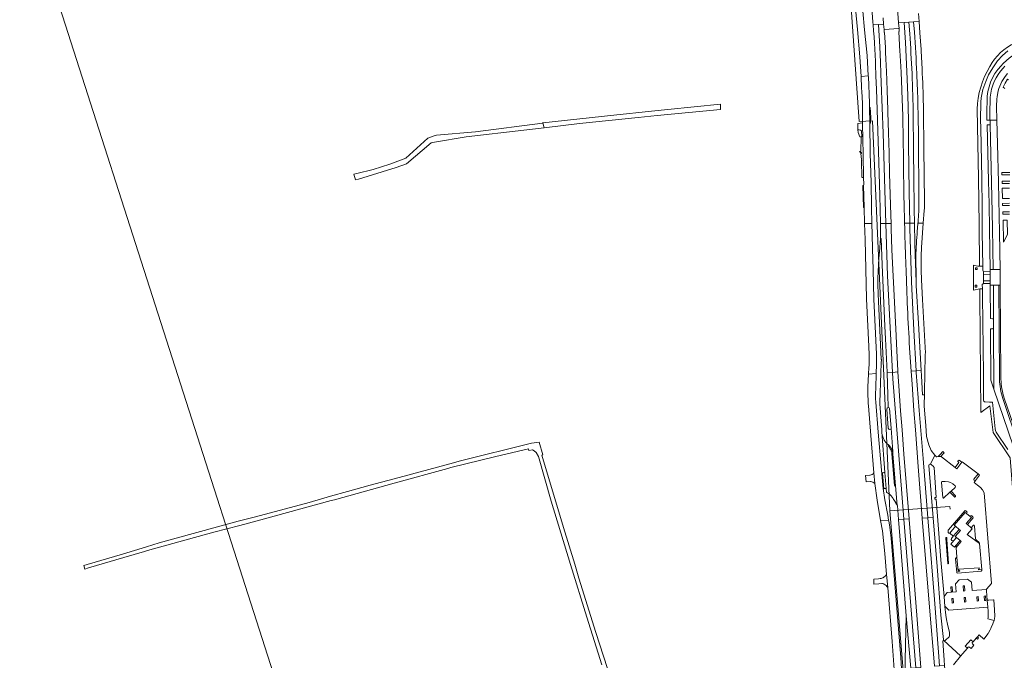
# Model space of a CAD drawing. Extents: x 148869 to 161638, y 453607 to 469810.
# Tile 659 of 1056: x 152886 to 153554, y 468275 to 468710. Entities that reach past the tile are written whole.
import ezdxf
from ezdxf.lldxf.tags import DXFTag

# ---------------------------------------------------------------- set-up
doc = ezdxf.new("R2010")
doc.units = 0
for name, color, linetype, lineweight in [('B-OI-RI-DRUKLEIDING-G-niet meenemen', 190, 'RI-PERS', 18), ('B-OI-RI-PERSLEIDING-G-niet meenemen', 190, 'RI-PERS', 18), ('B-OI-RI-VACUUMLEIDING-G-niet meenemen', 190, 'RI-VACUUM', 18), ('B-RO-VH-VERHARDING_ASFALT-GV', 251, 'CONTINUOUS', 18), ('B-RO-VH-VERHARDING_BEDRIJFSVLOERPLAAT-GV', 251, 'CONTINUOUS', 18), ('B-RO-VH-VERHARDING_GESLOTEN-GV', 251, 'CONTINUOUS', 18), ('B-RO-VH-VERHARDING_HALFVERHARDING-GV', 251, 'CONTINUOUS', 18), ('B-RO-VH-VERHARDING_HALFVERHARDING_GRIND-GV', 251, 'CONTINUOUS', 18), ('B-RO-VH-VERHARDING_OPEN-GV', 251, 'CONTINUOUS', 18), ('B-RO-VH-VERHARDING_STRAATBAKSTEEN-GV', 251, 'CONTINUOUS', 18)]:
    doc.layers.add(name, color=color, linetype=linetype, lineweight=lineweight)
tags = doc.linetypes.add('RI-PERS', pattern='A,7,-2,["P",Standard,S=1.8,R=0,X=-0.5,Y=-0.9],-2,7,-2,[102,NLCS.SHX,S=1,R=180,X=0,Y=0],-2', length=22).pattern_tags.tags
tags[6] = DXFTag(74, 10)
tags = doc.linetypes.add('RI-VACUUM', pattern='A,7,-2,["V",Standard,S=1.8,R=0,X=-0.5,Y=-0.9],-2,7,-2,[102,NLCS.SHX,S=1,R=180,X=0,Y=0],-2', length=22).pattern_tags.tags
tags[6] = DXFTag(74, 10)

msp = doc.modelspace()

# ---------------------------------------------------------------- linework, layer by layer
at = {"layer": 'B-OI-RI-DRUKLEIDING-G-niet meenemen'}
for p, q in [((153440.53, 468847.06), (153455.3, 468640.72)), ((153464.2, 468641.3), (153455.3, 468640.72)), ((153464.2, 468641.3), (153476.1, 468376.5)), ((153516.82, 468379.42), (153476.1, 468376.5)), ((153476.1, 468376.5), (153490.4, 468205.9)), ((153516.82, 468379.42), (153517, 468377.72))]:
    msp.add_line(p, q, dxfattribs=at)
at = {"layer": 'B-OI-RI-PERSLEIDING-G-niet meenemen'}
msp.add_line((152885.8, 468802.9), (153152.5, 467971.8), dxfattribs=at)
at = {"layer": 'B-OI-RI-VACUUMLEIDING-G-niet meenemen'}
for p, q in [((153440.53, 468847.06), (153455.3, 468640.72)), ((153464.2, 468641.3), (153455.3, 468640.72)), ((153464.2, 468641.3), (153476.1, 468376.5)), ((153516.82, 468379.42), (153476.1, 468376.5)), ((153476.1, 468376.5), (153490.4, 468205.9)), ((153516.82, 468379.42), (153517, 468377.72))]:
    msp.add_line(p, q, dxfattribs=at)
at = {"layer": 'B-RO-VH-VERHARDING_ASFALT-GV'}
for points in [[(153578.94, 468691.97, 0.1919), (153552.57, 468679.78)], [(153551.42, 468678.47, 0.195044), (153541.92, 468654.57)], [(153549.49, 468661.61, -0.103322), (153555.88, 468673.39)], [(153548.41, 468651.1, -0.046741), (153548.87, 468657.63)], [(153545.7, 468506.96, -0.417552), (153546.32, 468506.35)], [(153546.35, 468500.61, -0.361201), (153545.74, 468500.02)], [(153550.38, 468465.82, 0.07869), (153552.7, 468452.72)], [(153552.7, 468452.72, -0.07869), (153550.38, 468465.82)], [(153553.64, 468453.05, -0.07861), (153551.38, 468465.83)]]:
    msp.add_lwpolyline(points, format="xyb", dxfattribs=at)
at = {"layer": 'B-RO-VH-VERHARDING_ASFALT-GV', "flags": 128}
for points in [[(153541.92, 468654.57), (153541.73, 468648.55), (153541.81, 468641.55), (153543.91, 468641.58), (153543.83, 468648.53), (153544.02, 468654.58), (153544.12, 468657.33), (153544.45, 468660.06), (153545.02, 468662.75), (153545.81, 468665.38), (153546.83, 468667.94), (153548.06, 468670.4), (153549.49, 468672.74), (153551.12, 468674.96), (153552.94, 468677.02), (153554.1, 468678.33)], [(153554.1, 468678.33), (153552.94, 468677.02), (153551.12, 468674.96), (153549.49, 468672.74), (153548.06, 468670.4), (153546.83, 468667.94), (153545.81, 468665.38), (153545.02, 468662.75), (153544.45, 468660.06), (153544.12, 468657.33), (153544.02, 468654.58), (153543.83, 468648.53), (153543.91, 468641.58), (153544.12, 468641.58), (153548.63, 468641.62), (153548.41, 468651.1)], [(153552.57, 468679.78), (153551.42, 468678.47)], [(153548.87, 468657.63), (153549.49, 468661.61)], [(153546.22, 468529.67), (153544.14, 468529.65), (153544.13, 468528.22), (153544.25, 468506.97), (153545.7, 468506.96)], [(153550.38, 468465.82), (153550.11, 468500.68), (153549.9, 468527.07), (153549.89, 468529.7), (153546.22, 468529.67), (153546.23, 468526.53), (153546.32, 468506.35)], [(153546.32, 468506.35), (153546.23, 468526.53), (153546.22, 468529.67)], [(153551.38, 468465.83), (153551.11, 468500.69), (153550.9, 468527.08), (153550.89, 468529.71), (153549.89, 468529.7), (153549.9, 468527.07), (153550.11, 468500.68), (153550.38, 468465.82)], [(153546.32, 468506.35), (153546.32, 468506.34), (153546.35, 468500.65), (153546.35, 468500.63), (153546.35, 468500.61), (153546.59, 468459.24), (153559.65, 468420.66), (153563.14, 468421.86), (153552.7, 468452.72)], [(153545.74, 468500.02), (153544.27, 468500.01), (153544.49, 468465.34), (153546.59, 468459.24), (153546.35, 468500.61)], [(153552.7, 468452.72), (153563.14, 468421.86), (153564.09, 468422.19), (153553.64, 468453.05)]]:
    msp.add_lwpolyline(points, dxfattribs=at)
for points in [[(153541.95, 468638.4), (153542.97, 468600.25), (153543.36, 468584.87), (153543.69, 468567.73), (153544.1, 468540.22), (153546.18, 468540.23), (153545.73, 468568.27), (153545.3, 468589.4), (153544.1, 468638.45)], [(153546.18, 468540.23), (153550.83, 468540.23), (153550.47, 468565.45), (153549.72, 468599.36), (153549.01, 468625.62), (153548.63, 468641.62), (153544.12, 468641.58), (153544.15, 468638.45), (153544.1, 468638.45), (153545.3, 468589.4), (153545.73, 468568.27)], [(153550.83, 468540.23), (153546.18, 468540.23), (153544.1, 468540.22), (153544.1, 468538.87), (153544.11, 468537.18), (153544.13, 468532.68), (153544.14, 468530.93), (153544.14, 468529.65), (153546.22, 468529.67), (153549.89, 468529.7), (153550.89, 468529.71), (153550.89, 468530.96), (153550.82, 468538.94)]]:
    msp.add_lwpolyline(points, close=True, dxfattribs=at)
at = {"layer": 'B-RO-VH-VERHARDING_BEDRIJFSVLOERPLAAT-GV', "flags": 128}
for points in [[(153314.28, 468647.72), (153288.85, 468645.01), (153240.69, 468639.73), (153241.62, 468636.51), (153265.6, 468639.45), (153305.26, 468643.47), (153318.3, 468644.8), (153361.11, 468648.99), (153361.15, 468652.43), (153325.32, 468648.89)], [(153167.05, 468626.64), (153188.54, 468630.27), (153227.82, 468634.82), (153241.62, 468636.51), (153240.69, 468639.73), (153240.48, 468639.71), (153194.93, 468633.77), (153168.46, 468631.39), (153166.3, 468630.7), (153162.66, 468629.53), (153147.81, 468615.82), (153136.82, 468611.74), (153125.57, 468608.2), (153114.47, 468605.4), (153112.49, 468604.91), (153113.64, 468601.12), (153115.61, 468601.72), (153141.24, 468609.46), (153148.17, 468612.06), (153164.89, 468626.27)], [(153539.49, 468538.81), (153539.55, 468537.03), (153544.11, 468537.18), (153544.1, 468538.87)], [(153544.14, 468530.93), (153544.13, 468532.68), (153539.51, 468532.67), (153539.47, 468530.93), (153543.09, 468530.93)]]:
    msp.add_lwpolyline(points, close=True, dxfattribs=at)
msp.add_lwpolyline([(153286.9, 468261.81), (153276.64, 468293.92), (153265.17, 468330.85), (153262.24, 468340.36), (153254.73, 468365.35), (153239.9, 468414.28), (153240.72, 468414.54), (153238.06, 468423.11), (153232.99, 468422.58), (153232.01, 468422.33), (153184.9, 468410.46), (153177.63, 468408.5), (153143.22, 468399.2), (153123.61, 468393.93), (153108.13, 468389.76), (153096.66, 468386.47), (153082.21, 468382.32), (153045.7, 468372.54), (153034, 468369.58), (153031.39, 468368.92), (152980.34, 468354.8), (152971.79, 468352.21), (152955.48, 468347.27), (152931.59, 468340.1), (152929.34, 468339.43), (152930.05, 468337.08), (152932.46, 468337.8), (152956.36, 468344.96), (152970.47, 468349.05), (152972.56, 468349.63), (153017.41, 468362.05), (153035.02, 468366.72), (153046.8, 468369.84), (153097.11, 468383.48), (153099.3, 468384.07), (153124.42, 468391.04), (153139.81, 468395.31), (153176.31, 468405.39), (153178.28, 468405.88), (153208.87, 468413.39), (153230.92, 468418.62), (153231.14, 468417.56), (153233.55, 468418.02), (153234.84, 468417.36), (153236.01, 468416.08), (153237.69, 468413.35), (153246.38, 468383.08), (153259.48, 468340.2), (153270.38, 468304.53), (153280.68, 468271.98)], dxfattribs=at)
at = {"layer": 'B-RO-VH-VERHARDING_GESLOTEN-GV', "flags": 128}
for points in [[(153453.98, 468756.1), (153453.9, 468757.1), (153452.83, 468769.93), (153448.15, 468769.55), (153449.19, 468756.88), (153451.6, 468729.7), (153454, 468703.19), (153455.64, 468684.72), (153456.57, 468671.17), (153461.41, 468671.77), (153460.55, 468685.45), (153458.85, 468702.83), (153457.62, 468715.7), (153457.52, 468716.74), (153455.42, 468738.98)], [(153457.52, 468639.82), (153457.45, 468639.16), (153457.84, 468618.45), (153458.26, 468602.83), (153458.39, 468597.92), (153458.23, 468597.32), (153458.63, 468582.37), (153458.94, 468571.44), (153463.88, 468571.48), (153463.56, 468582.37), (153463.27, 468599.33), (153462.73, 468618.97), (153462.34, 468639.65), (153462.17, 468650.28), (153462.12, 468653.16), (153461.43, 468671.34), (153461.41, 468671.77), (153456.57, 468671.17), (153456.6, 468668.43), (153456.72, 468666.25), (153456.81, 468663.33), (153456.93, 468661.21), (153457.37, 468653.09)], [(153481.51, 468470.78), (153481.45, 468471.62), (153480.68, 468485.43), (153479.97, 468500.02), (153479.35, 468513.34), (153478.67, 468527.27), (153478.09, 468540.14), (153477.45, 468553.98), (153476.92, 468567.91), (153476.81, 468571.59), (153473.21, 468571.56), (153474.49, 468536.1), (153476.31, 468500.97), (153477.89, 468470.52)], [(153489.04, 468371.08), (153485.45, 468415.01), (153484.3, 468431.57), (153483.25, 468444.53), (153482.32, 468457.95), (153481.51, 468470.78), (153477.89, 468470.52), (153478.12, 468466.06), (153481.83, 468417.26), (153485.47, 468370.88)], [(153490.46, 468471.4), (153491.05, 468462.47), (153492.36, 468444.72), (153493.39, 468431.45), (153495.17, 468406.74), (153498.01, 468371.6), (153501.73, 468371.82), (153498.55, 468412.02), (153495.89, 468444.62), (153493.96, 468470.5), (153493.89, 468471.63)], [(153473.84, 468333.43), (153474.56, 468324.55), (153477.54, 468287.87), (153479.05, 468268.95), (153484, 468269.34), (153483.4, 468277.06), (153481.18, 468304.78), (153478.46, 468338.23), (153476.88, 468357.99), (153476.43, 468361.74), (153475.92, 468365.49), (153475.26, 468369.75), (153475.17, 468370.28), (153469.78, 468369.97), (153471.01, 468363.03), (153472.69, 468347.53)], [(153481.86, 468370.67), (153483.67, 468348.43), (153487.12, 468305.25), (153490.23, 468269.84), (153493.58, 468270.11), (153485.47, 468370.88)], [(153497.13, 468270.39), (153494.38, 468305.7), (153491.82, 468337.13), (153489.07, 468370.79), (153489.04, 468371.08), (153485.47, 468370.88), (153493.58, 468270.11)], [(153498.01, 468371.6), (153498.02, 468371.46), (153503.35, 468305.73), (153505.75, 468276.91), (153506.21, 468271.11), (153509.73, 468271.39), (153508.96, 468280.76), (153506.29, 468316.5), (153502.4, 468363.37), (153501.73, 468371.82)], [(153528.59, 468283.41), (153529.24, 468284.18), (153529.65, 468284.33), (153529.98, 468284.17), (153531.07, 468283.24), (153533, 468285.46), (153531.97, 468286.45), (153531.77, 468286.79), (153531.95, 468287.19), (153532.45, 468287.74), (153530.93, 468288.97), (153527.14, 468284.7)]]:
    msp.add_lwpolyline(points, close=True, dxfattribs=at)
for points in [[(153475.03, 468758.46), (153474.52, 468765.21), (153470.9, 468764.9), (153467.34, 468764.59), (153464.1, 468764.32), (153460.64, 468764.02), (153460.49, 468764.01), (153461.43, 468751.26), (153462, 468743.59), (153464.58, 468708.08), (153464.72, 468706.32), (153468.26, 468706.58), (153471.81, 468706.85), (153471.48, 468711.07)], [(153480.33, 468726.28), (153480.45, 468725.04), (153480.89, 468720.78), (153481.94, 468707.6), (153485.69, 468707.88), (153488.89, 468708.12), (153492.09, 468708.35), (153495.83, 468708.63), (153495.43, 468714.01)], [(153466.55, 468673.44), (153466.62, 468671.43), (153466.93, 468662.57), (153468.28, 468620.42), (153469.17, 468590.42), (153469.63, 468571.53), (153469.76, 468571.53), (153473.21, 468571.56), (153471.52, 468632.74), (153470.22, 468667.29), (153470.01, 468673.42), (153469.75, 468680.93), (153469.17, 468691.42), (153468.26, 468706.58), (153464.72, 468706.32)], [(153472.97, 468690.86), (153472.37, 468701.06), (153472.27, 468701.05), (153472.11, 468703.07), (153471.81, 468706.85), (153468.26, 468706.58), (153469.17, 468691.42), (153469.75, 468680.93), (153470.01, 468673.42), (153470.22, 468667.29), (153471.52, 468632.74), (153473.21, 468571.56), (153476.81, 468571.59), (153476.63, 468577.12), (153476.28, 468591.3), (153475.88, 468605.44), (153475.49, 468619.39), (153475.07, 468633), (153474.67, 468646.98)], [(153485.99, 468571.66), (153489.54, 468571.7), (153489.16, 468593.11), (153488.7, 468625.74), (153488.64, 468641.54), (153488.26, 468658.65), (153487.49, 468674.68), (153486.65, 468694.34), (153485.69, 468707.88), (153481.94, 468707.6), (153482.24, 468703.87), (153482.4, 468701.81), (153482.19, 468701.79)], [(153489.5, 468700.32), (153488.89, 468708.12), (153485.69, 468707.88), (153486.65, 468694.34), (153487.49, 468674.68), (153488.26, 468658.65), (153488.64, 468641.54), (153488.7, 468625.74), (153489.16, 468593.11), (153489.54, 468571.7), (153492.73, 468571.72)], [(153492.7, 468701.43), (153492.09, 468708.35), (153488.89, 468708.12), (153489.5, 468700.32)], [(153497.16, 468689.64), (153496.39, 468700.82), (153495.83, 468708.63), (153492.09, 468708.35), (153492.7, 468701.43)], [(153482.19, 468701.79), (153482.03, 468701.78), (153482.88, 468687.99)], [(153484.15, 468661.53), (153484.74, 468644.66), (153485.08, 468627.82), (153485.22, 468616.89)], [(153491.95, 468644.55), (153492.09, 468622.87)], [(153492.09, 468622.87), (153491.95, 468644.55)], [(153499.48, 468586.46), (153499.03, 468622.44), (153498.98, 468627.92), (153498.86, 468642.26), (153498.83, 468648.65)], [(153495.73, 468586.44), (153495.4, 468631.33)], [(153495.4, 468631.33), (153495.73, 468586.44)], [(153495.16, 468572.48), (153495.1, 468571.75), (153498.73, 468571.77), (153499.33, 468580.36)], [(153467.05, 468482.81), (153465.14, 468520.19), (153464.75, 468540.33), (153464.34, 468554.43), (153464.1, 468564.04), (153463.88, 468571.48), (153458.94, 468571.44), (153459.25, 468560.68), (153459.78, 468540.53), (153460.21, 468520.36), (153461.79, 468488.06)], [(153469.69, 468561.45), (153470.18, 468561.43), (153470.8, 468543.54), (153472.67, 468501.86), (153473.07, 468493.39), (153474.29, 468470.58), (153474.3, 468470.28), (153477.89, 468470.52), (153476.31, 468500.97), (153474.49, 468536.1), (153473.21, 468571.56), (153469.76, 468571.53), (153469.63, 468571.53)], [(153469.63, 468571.53), (153469.77, 468565.43)], [(153489.63, 468483.86), (153490.46, 468471.4), (153493.89, 468471.63), (153492.19, 468499.17), (153490.68, 468531.89), (153489.6, 468568.26), (153489.54, 468571.7), (153485.99, 468571.66)], [(153492.73, 468571.72), (153489.54, 468571.7), (153489.6, 468568.26), (153490.68, 468531.89), (153492.19, 468499.17), (153493.89, 468471.63), (153497.36, 468471.87), (153495.42, 468503.72), (153493.95, 468529.41), (153493.86, 468532.02), (153493.2, 468550.39)], [(153497.56, 468555.33), (153498.73, 468571.77), (153495.1, 468571.75), (153494.82, 468568.48)], [(153494.82, 468568.48), (153495.1, 468571.75)], [(153495.1, 468571.75), (153495.16, 468572.48)], [(153474.84, 468446.63), (153474.61, 468455.29), (153474.3, 468470.28), (153474.29, 468470.58), (153473.07, 468493.39), (153472.67, 468501.86), (153470.8, 468543.54), (153470.18, 468561.43), (153469.69, 468561.45), (153469.69, 468561.4), (153469, 468552.42), (153468.64, 468547.97), (153467.93, 468534.48)], [(153493.2, 468550.39), (153493.86, 468532.02), (153493.72, 468551.34)], [(153493.72, 468551.34), (153493.86, 468532.02), (153493.95, 468529.41), (153495.42, 468503.72), (153497.36, 468471.87), (153497.59, 468468.22), (153498.24, 468455.22), (153499.45, 468455.22), (153499.84, 468472.04), (153500.01, 468479.73)], [(153500.1, 468483.83), (153499.92, 468487.38), (153498.13, 468519.99), (153497.57, 468533.39), (153497.36, 468539.8), (153497.27, 468546.02), (153497.32, 468550.68)], [(153486.77, 468545.69), (153487.11, 468537.55)], [(153467.87, 468530.45), (153468.1, 468523.6), (153470.24, 468479.48), (153470.25, 468479.16), (153470.17, 468476.69), (153469.94, 468469.97), (153469.28, 468450.18)], [(153461.83, 468473.75), (153461.62, 468469.4), (153466.81, 468469.72), (153467.01, 468475.78)], [(153465.24, 468402.27), (153465.94, 468395.16), (153467.32, 468383.9), (153469.78, 468369.97), (153475.17, 468370.28), (153474.6, 468373.56), (153472.63, 468383.98), (153471.54, 468391.72), (153470.28, 468404.2), (153468.14, 468429.97), (153466.51, 468450.32), (153466.36, 468452.54), (153466.32, 468453.68), (153466.32, 468454.83), (153466.42, 468461.06), (153466.76, 468468.33), (153466.81, 468469.72), (153461.62, 468469.4), (153461.2, 468460.64)], [(153478.13, 468415.34), (153479.91, 468393.45), (153480.99, 468380.11), (153481.1, 468380.13), (153481.86, 468370.67), (153485.47, 468370.88), (153481.83, 468417.26), (153478.12, 468466.06), (153477.89, 468470.52), (153474.3, 468470.28), (153474.61, 468455.29), (153474.84, 468446.63)], [(153499.31, 468448.76), (153499.45, 468455.22), (153498.24, 468455.22), (153497.59, 468468.22), (153497.36, 468471.87), (153493.89, 468471.63), (153493.96, 468470.5), (153495.89, 468444.62), (153498.55, 468412.02), (153501.73, 468371.82), (153505.32, 468372.03), (153505.42, 468372.03)], [(153461.49, 468447.84), (153463.16, 468427.66), (153465.24, 468402.27)], [(153469.42, 468446.17), (153470.5, 468431.49), (153470.49, 468430.14)], [(153474.95, 468432.56), (153473.91, 468445.67)], [(153475.88, 468445.94), (153476.92, 468432.7), (153478.02, 468416.85), (153478.13, 468415.34)], [(153503.56, 468408.22), (153503.61, 468408.31), (153506.51, 468414.33), (153504.09, 468417.58), (153502.39, 468421.29), (153500.91, 468427.1), (153500.37, 468434.45), (153499.51, 468444.86)], [(153478.13, 468415.34), (153478.02, 468416.85), (153476.92, 468432.7)], [(153475.43, 468421.04), (153475.56, 468420.9)], [(153505.42, 468372.03), (153502.52, 468407.13)], [(153512.36, 468289.17), (153510.71, 468305.74), (153508.07, 468338.92), (153505.43, 468371.93), (153505.42, 468372.03), (153505.32, 468372.03), (153501.73, 468371.82), (153502.4, 468363.37), (153506.29, 468316.5), (153508.96, 468280.76), (153509.73, 468271.39), (153513.18, 468271.66), (153512.88, 468275.24), (153511.92, 468288.46), (153512.57, 468288.61), (153512.64, 468288.68)], [(153496.81, 468170.25), (153496.9, 468169.78), (153500.87, 468170.19), (153500.55, 468171.88), (153499.52, 468177.69), (153498.7, 468182.81), (153497.84, 468188.58), (153497.33, 468192.4), (153496.8, 468196.74), (153496.16, 468202.36), (153495.09, 468212.29), (153494.77, 468215.6), (153494.2, 468222.17), (153491.47, 468255.71), (153490.24, 468269.73), (153490.23, 468269.84), (153487.12, 468305.25), (153486.35, 468275.27), (153486.32, 468273.53), (153486.32, 468271.79), (153486.37, 468269.41)], [(153519.2, 468272.14), (153519.2, 468272.14), (153523.85, 468277.86), (153524.11, 468278.17), (153524, 468278.27), (153512.57, 468288.61), (153511.92, 468288.46), (153512.88, 468275.24), (153513.18, 468271.66), (153515.71, 468241.96), (153516.99, 468225.75), (153519.01, 468201.85), (153520.29, 468186.42), (153520.69, 468182.23), (153521.06, 468178.03), (153521.75, 468172.31), (153522.03, 468170.05), (153522.76, 468165.29), (153524.08, 468165.4)]]:
    msp.add_lwpolyline(points, dxfattribs=at)
at = {"layer": 'B-RO-VH-VERHARDING_GESLOTEN-GV'}
for points in [[(153464.72, 468706.32, -0.008845), (153466.55, 468673.44)], [(153489.5, 468700.32, -0.006412), (153491.05, 468673.34)], [(153491.05, 468673.34, 0.006412), (153489.5, 468700.32)], [(153494.31, 468673.32, 0.006189), (153492.7, 468701.43)], [(153492.7, 468701.43, -0.006189), (153494.31, 468673.32)], [(153473.74, 468673.41, 0.00183), (153472.97, 468690.86)], [(153498.04, 468673.31, 0.004287), (153497.16, 468689.64)], [(153482.88, 468687.99, -0.00465), (153483.7, 468673.37)], [(153474.67, 468646.98, 0.002686), (153473.74, 468673.41)], [(153483.7, 468673.37, -0.003714), (153484.15, 468661.53)], [(153491.05, 468673.34, -0.006775), (153491.95, 468644.55)], [(153491.95, 468644.55, 0.006775), (153491.05, 468673.34)], [(153495.4, 468631.33, 0.009262), (153494.31, 468673.32)], [(153494.31, 468673.32, -0.009262), (153495.4, 468631.33)], [(153498.83, 468648.65, 0.006448), (153498.04, 468673.31)], [(153492.09, 468622.87, 0.003324), (153492.73, 468571.72)], [(153492.73, 468571.72, -0.003324), (153492.09, 468622.87)], [(153485.22, 468616.89, 0.004134), (153485.99, 468571.66)], [(153495.16, 468572.48, 0.020621), (153495.73, 468586.44)], [(153495.73, 468586.44, -0.020621), (153495.16, 468572.48)], [(153499.33, 468580.36, 0.029978), (153499.48, 468586.46)], [(153485.99, 468571.66, 0.002425), (153486.77, 468545.69)], [(153493.2, 468550.39, -0.001359), (153492.73, 468571.72)], [(153492.73, 468571.72, 0.001359), (153493.2, 468550.39)], [(153469.77, 468565.43, -0.024105), (153469.69, 468561.45)], [(153494.82, 468568.48, 0.011141), (153493.72, 468551.34)], [(153493.72, 468551.34, -0.011141), (153494.82, 468568.48)], [(153497.32, 468550.68, -0.013342), (153497.56, 468555.33)], [(153487.11, 468537.55, 0.008903), (153489.63, 468483.86)], [(153467.93, 468534.48, 0.016398), (153467.87, 468530.45)], [(153461.79, 468488.06, -0.010176), (153461.95, 468480.59)], [(153467.06, 468478.1, 0.003397), (153467.05, 468482.81)], [(153500.01, 468479.73, 0.005375), (153500.1, 468483.83)], [(153461.95, 468480.59, -0.009359), (153461.83, 468473.75)], [(153467.01, 468475.78, 0.007331), (153467.06, 468478.1)], [(153461.2, 468460.64, 0.023354), (153461.49, 468447.84)], [(153469.28, 468450.18, 0.017964), (153469.42, 468446.17)], [(153499.51, 468444.86, -0.011808), (153499.31, 468448.76)], [(153473.91, 468445.67, -0.382115), (153474.84, 468446.63)], [(153474.84, 468446.63, -0.343863), (153475.88, 468445.94)], [(153470.49, 468430.14, 0.02521), (153470.82, 468428.15)], [(153476.92, 468432.7, -0.977619), (153474.95, 468432.56)], [(153470.82, 468428.15, 0.037608), (153471.2, 468426.84)], [(153471.2, 468426.84, 0.008534), (153472.08, 468424.64)], [(153472.08, 468424.64, 0.045502), (153472.29, 468424.25)], [(153472.29, 468424.25, 0.024594), (153472.78, 468423.6)], [(153472.78, 468423.6, 0.018782), (153473.48, 468422.81)], [(153473.48, 468422.81, 0.033272), (153474.45, 468421.92)], [(153474.45, 468421.92, -0.033288), (153475.43, 468421.04)], [(153475.56, 468420.9, -0.02388), (153476.29, 468420.04)], [(153476.29, 468420.04, -0.030254), (153476.96, 468419.03)], [(153476.96, 468419.03, -0.032071), (153477.28, 468418.39)], [(153477.28, 468418.39, -0.013892), (153477.86, 468416.88)], [(153477.86, 468416.88, -0.036983), (153478, 468416.34)], [(153478, 468416.34, -0.020923), (153478.13, 468415.34)], [(153502.52, 468407.13, -0.484228), (153503.56, 468408.22)], [(153512.64, 468288.68, -0.17312), (153512.36, 468289.17)]]:
    msp.add_lwpolyline(points, format="xyb", dxfattribs=at)
at = {"layer": 'B-RO-VH-VERHARDING_HALFVERHARDING-GV', "flags": 128}
for points in [[(153462.34, 468639.65), (153463, 468639.7), (153463.03, 468643.52), (153462.62, 468650.29), (153462.17, 468650.28)], [(153458.63, 468582.37), (153458.23, 468597.32), (153457.8, 468597.34), (153458.04, 468582.4)], [(153542.12, 468315.86), (153542.51, 468311.25), (153542.68, 468308.48), (153542.79, 468305.99), (153542.8, 468305.55), (153542.77, 468305.11), (153542.67, 468304.26), (153542.54, 468303.41), (153546.67, 468302.19), (153547.32, 468304.94), (153547.19, 468306.58), (153547.08, 468307.79), (153546.99, 468309.45), (153546.45, 468316.27), (153546.27, 468316.24), (153543.26, 468315.99)]]:
    msp.add_lwpolyline(points, close=True, dxfattribs=at)
at = {"layer": 'B-RO-VH-VERHARDING_HALFVERHARDING_GRIND-GV'}
for points in [[(153561.1, 468694.12, 0.162905), (153543.78, 468678.08)], [(153543.77, 468678.05, 0.125158), (153535.21, 468649.08)], [(153540.68, 468450.48, -0.422819), (153539.58, 468451.9)]]:
    msp.add_lwpolyline(points, format="xyb", dxfattribs=at)
at = {"layer": 'B-RO-VH-VERHARDING_HALFVERHARDING_GRIND-GV', "flags": 128}
for points in [[(153535.21, 468649.08), (153536.04, 468602.2), (153536.59, 468570.93), (153536.91, 468542.54), (153537.41, 468542.56), (153537.91, 468542.58), (153539.03, 468542.63), (153538.83, 468554.13), (153538.68, 468565.7), (153538.6, 468582.68), (153538.42, 468601.99), (153537.83, 468636.11), (153537.59, 468641.84), (153537.71, 468653.77), (153538.01, 468656.89), (153539.17, 468662.49), (153541.16, 468667.97), (153542.97, 468672.37), (153545.78, 468677.26), (153548.99, 468681.84), (153552.33, 468685.49), (153556.16, 468688.66)], [(153543.78, 468678.08), (153543.77, 468678.05)], [(153539.58, 468451.9), (153539.52, 468459.25), (153539.51, 468460.45), (153539.44, 468469.29), (153538.92, 468522.23), (153538.81, 468527.27), (153538.13, 468527.24), (153537.63, 468527.23), (153537.13, 468527.21), (153537.14, 468522.02), (153537.63, 468443.19), (153543.82, 468447.73), (153546.11, 468429.62), (153557.59, 468412.57), (153567.26, 468289.21), (153569.22, 468290.43)], [(153556.13, 468418.12), (153548.17, 468429.96), (153547.7, 468431.1), (153547.48, 468432.31), (153545.6, 468450.36), (153544.2, 468450.39), (153543.64, 468450.41), (153540.68, 468450.48)]]:
    msp.add_lwpolyline(points, dxfattribs=at)
for points in [[(153536.91, 468542.54), (153535.64, 468542.54), (153534.47, 468542.84), (153532.65, 468543.26), (153532.68, 468529.94), (153532.83, 468526.29), (153533.97, 468526.54), (153535.84, 468527.01), (153535.87, 468526.97), (153537.13, 468527.21), (153537.63, 468527.23), (153538.13, 468527.24), (153538.81, 468527.27), (153538.75, 468530.07), (153539.47, 468530.93), (153539.51, 468532.67), (153539.55, 468537.03), (153539.49, 468538.81), (153539.07, 468539.89), (153539.03, 468542.33), (153539.03, 468542.63), (153537.91, 468542.58), (153537.41, 468542.56)], [(153534.07, 468541.52), (153535.27, 468541.5), (153535.26, 468540.3), (153534.06, 468540.32)], [(153533.81, 468529.62), (153535.01, 468529.63), (153535.02, 468528.43), (153533.82, 468528.42)]]:
    msp.add_lwpolyline(points, close=True, dxfattribs=at)
at = {"layer": 'B-RO-VH-VERHARDING_OPEN-GV', "flags": 128}
for points in [[(153471.48, 468711.07), (153471.81, 468706.85), (153472.11, 468703.07), (153472.36, 468703.09), (153481.99, 468703.85), (153482.24, 468703.87), (153481.94, 468707.6), (153480.89, 468720.78), (153480.45, 468725.04), (153480.33, 468726.28)], [(153456.89, 468634.39), (153456.93, 468630.28), (153456.49, 468630.35), (153456.31, 468620.33), (153455.54, 468620.35), (153456.36, 468619.55), (153456.36, 468619.66), (153456.81, 468619.69), (153456.84, 468619.14), (153456.39, 468619.11), (153456.89, 468615.02), (153456.92, 468614.46), (153456.82, 468614.46), (153456.83, 468613.91), (153457.04, 468602.94), (153457.14, 468602.93), (153457.13, 468602.82), (153457.17, 468602.82), (153458.26, 468602.83), (153457.84, 468618.45), (153457.45, 468639.16), (153457.52, 468639.82), (153454.38, 468639.32)], [(153454.38, 468639.32), (153454.4, 468635.1), (153455.12, 468635.08)], [(153455.12, 468635.08), (153454.4, 468635.1), (153454.42, 468633.29)], [(153454.42, 468633.29), (153455.64, 468630.41), (153456.49, 468630.35), (153456.93, 468630.28), (153456.89, 468634.39)], [(153473.91, 468445.67), (153474.95, 468432.56)], [(153476.92, 468432.7), (153475.88, 468445.94)], [(153470.49, 468430.14), (153472.6, 468402.57), (153473.48, 468391.71), (153473.67, 468389), (153474.01, 468389.03)], [(153479.92, 468382.26), (153480.58, 468381.2), (153480.74, 468380.88), (153480.99, 468380.11), (153479.91, 468393.45), (153479.76, 468393.43), (153479.4, 468393.38), (153479.23, 468393.76), (153477.41, 468415.22), (153477.26, 468416.15), (153477.12, 468416.67), (153476.61, 468418.09), (153476.34, 468418.68), (153475.26, 468420.15), (153475.15, 468420.39), (153475.1, 468420.58), (153475.43, 468420.82), (153475.56, 468420.9), (153475.43, 468421.04)], [(153475.56, 468420.9), (153475.43, 468420.82), (153475.1, 468420.58), (153475.15, 468420.39), (153475.26, 468420.15), (153476.34, 468418.68), (153476.61, 468418.09), (153477.12, 468416.67), (153477.26, 468416.15), (153477.41, 468415.22), (153479.23, 468393.76), (153479.4, 468393.38), (153479.76, 468393.43), (153479.91, 468393.45), (153478.13, 468415.34)], [(153533.06, 468398.06), (153535.83, 468401.6), (153525.03, 468409.81), (153524.85, 468409.53), (153521.37, 468405.11), (153520.24, 468405.98), (153511.02, 468413.22), (153510.59, 468413.47), (153510.29, 468413.47), (153508.8, 468413.36), (153507.96, 468413.29), (153507.67, 468413.31), (153507.44, 468413.46), (153506.51, 468414.33), (153503.61, 468408.31), (153503.56, 468408.22), (153504.1, 468408.01), (153505.67, 468406.59), (153505.9, 468406.26), (153505.97, 468405.89), (153507.38, 468385.65), (153506.51, 468385.55), (153506.63, 468384.47), (153507.44, 468384.49), (153508.74, 468367.07), (153510.64, 468343.37), (153512.81, 468318.39), (153512.9, 468318.5), (153514.92, 468321.09), (153521.05, 468321.61), (153520.63, 468327.12), (153523.02, 468329.8), (153528.73, 468330.32), (153531.43, 468328.12), (153531.9, 468322.53), (153541.51, 468323.29), (153541.5, 468323.38), (153544.9, 468327.3), (153539.92, 468388.89), (153538.92, 468390.81), (153537.44, 468392.43), (153535.57, 468393.92), (153533.13, 468395.86), (153534.11, 468397.14)], [(153465.94, 468395.16), (153465.24, 468402.27)], [(153502.52, 468407.13), (153505.42, 468372.03), (153505.43, 468371.93), (153508.07, 468338.92), (153510.71, 468305.74), (153512.36, 468289.17)], [(153513.4, 468311.69), (153512.81, 468318.39), (153510.64, 468343.37), (153508.74, 468367.07), (153507.44, 468384.49), (153506.63, 468384.47), (153506.51, 468385.55), (153507.38, 468385.65), (153505.97, 468405.89), (153505.9, 468406.26), (153505.67, 468406.59), (153504.1, 468408.01), (153503.56, 468408.22)], [(153462.62, 468400.84), (153462.53, 468400.83), (153462.43, 468400.82), (153459.48, 468400.57), (153459.9, 468396.29), (153462.7, 468396.52), (153462.83, 468396.53), (153462.9, 468396.53)], [(153511.93, 468385.53), (153511.02, 468395.83), (153511.13, 468396.18), (153511.47, 468396.37), (153513.48, 468396.53), (153515.71, 468396.3), (153517.14, 468395.78), (153518.65, 468394.8), (153520.33, 468393.48)], [(153535.83, 468401.6), (153533.06, 468398.06)], [(153534.11, 468397.14), (153536.9, 468400.79), (153535.83, 468401.6)], [(153519.82, 468385.97), (153516.8, 468389.21), (153512.48, 468385.18)], [(153517.54, 468389.89), (153516.8, 468389.21), (153519.82, 468385.97)], [(153520.31, 468392.47), (153517.54, 468389.89), (153520.55, 468386.66)], [(153520.55, 468386.66), (153517.54, 468389.89)], [(153478.95, 468383.8), (153479.83, 468382.42), (153479.92, 468382.26)], [(153468.41, 468330.51), (153465.16, 468330.25), (153465.16, 468326.8), (153468.55, 468327.07), (153468.58, 468327.07), (153470.57, 468327.22)], [(153469.53, 468330.6), (153468.41, 468330.51)], [(153474.56, 468324.55), (153473.84, 468333.43)], [(153513.79, 468288.74), (153516.27, 468291.11), (153516.45, 468291.45), (153516.55, 468291.83), (153516.47, 468294.17), (153515.86, 468296.66), (153515.1, 468299.57), (153514.36, 468302.83), (153513.97, 468305.82), (153513.4, 468311.69)], [(153534.61, 468290.16), (153535.42, 468291.08), (153536.55, 468292.37), (153539.77, 468289.6), (153542.65, 468293.4), (153542.91, 468293.82), (153544.07, 468295.88), (153544.5, 468296.7), (153544.83, 468297.4), (153545.92, 468299.88), (153546.19, 468300.59), (153546.67, 468302.19), (153542.54, 468303.41), (153542.67, 468304.26), (153542.77, 468305.11), (153542.8, 468305.55), (153542.79, 468305.99), (153542.68, 468308.48), (153542.51, 468311.25), (153516.05, 468309.08), (153513.51, 468311.58), (153513.4, 468311.69), (153513.97, 468305.82), (153514.36, 468302.83), (153515.1, 468299.57), (153515.86, 468296.66), (153516.47, 468294.17), (153516.55, 468291.83), (153516.45, 468291.45), (153516.27, 468291.11), (153513.79, 468288.74)], [(153512.64, 468288.68), (153512.57, 468288.61), (153524, 468278.27), (153524.11, 468278.17), (153525.34, 468279.6), (153528.59, 468283.41), (153527.14, 468284.7), (153530.93, 468288.97), (153532.45, 468287.74), (153534.61, 468290.16)]]:
    msp.add_lwpolyline(points, dxfattribs=at)
at = {"layer": 'B-RO-VH-VERHARDING_OPEN-GV'}
for points in [[(153455.12, 468635.08, -0.198082), (153456.89, 468634.39)], [(153456.89, 468634.39, 0.198082), (153455.12, 468635.08)], [(153474.84, 468446.63, 0.382115), (153473.91, 468445.67)], [(153475.88, 468445.94, 0.343863), (153474.84, 468446.63)], [(153470.82, 468428.15, -0.02521), (153470.49, 468430.14)], [(153474.95, 468432.56, 0.977619), (153476.92, 468432.7)], [(153471.2, 468426.84, -0.037608), (153470.82, 468428.15)], [(153472.08, 468424.64, -0.008534), (153471.2, 468426.84)], [(153472.29, 468424.25, -0.045502), (153472.08, 468424.64)], [(153472.78, 468423.6, -0.024594), (153472.29, 468424.25)], [(153473.48, 468422.81, -0.018782), (153472.78, 468423.6)], [(153474.45, 468421.92, -0.033272), (153473.48, 468422.81)], [(153475.43, 468421.04, 0.033288), (153474.45, 468421.92)], [(153476.29, 468420.04, 0.02388), (153475.56, 468420.9)], [(153476.96, 468419.03, 0.030254), (153476.29, 468420.04)], [(153477.28, 468418.39, 0.032071), (153476.96, 468419.03)], [(153477.86, 468416.88, 0.013892), (153477.28, 468418.39)], [(153478, 468416.34, 0.036983), (153477.86, 468416.88)], [(153478.13, 468415.34, 0.020923), (153478, 468416.34)], [(153465.24, 468402.27, -0.166275), (153462.62, 468400.84)], [(153503.56, 468408.22, 0.484228), (153502.52, 468407.13)], [(153462.9, 468396.53, -0.150811), (153465.94, 468395.16)], [(153534.11, 468397.14, -0.997759), (153533.06, 468398.06)], [(153533.06, 468398.06, 0.997759), (153534.11, 468397.14)], [(153474.01, 468389.03, -0.025866), (153475.05, 468388.45)], [(153520.33, 468393.48, -0.361009), (153520.31, 468392.47)], [(153475.05, 468388.45, -0.045707), (153475.58, 468388.04)], [(153475.58, 468388.04, -0.008881), (153476.79, 468386.88)], [(153476.79, 468386.88, -0.035262), (153477.06, 468386.57)], [(153477.06, 468386.57, -0.008256), (153477.78, 468385.59)], [(153477.78, 468385.59, -0.013617), (153478.23, 468384.94)], [(153478.23, 468384.94, -0.001258), (153478.95, 468383.8)], [(153512.48, 468385.18, -0.30942), (153511.93, 468385.53)], [(153520.55, 468386.66, -0.77046), (153519.82, 468385.97)], [(153519.82, 468385.97, 0.77046), (153520.55, 468386.66)], [(153470.53, 468330.83, -0.045211), (153469.53, 468330.6)], [(153471.46, 468331.23, -0.043892), (153470.53, 468330.83)], [(153471.67, 468331.35, -0.014898), (153471.46, 468331.23)], [(153472.75, 468332.17, -0.059703), (153471.67, 468331.35)], [(153473.84, 468333.43, -0.018271), (153472.75, 468332.17)], [(153470.57, 468327.22, -0.050764), (153471.38, 468327.13)], [(153471.38, 468327.13, -0.034547), (153471.93, 468326.96)], [(153471.93, 468326.96, -0.018563), (153472.15, 468326.87)], [(153472.15, 468326.87, -0.101096), (153473.47, 468325.92)], [(153473.47, 468325.92, 0.010501), (153474.56, 468324.55)], [(153512.36, 468289.17, 0.17312), (153512.64, 468288.68)], [(153512.64, 468288.68, 0.398407), (153513.79, 468288.74)], [(153513.79, 468288.74, -0.398407), (153512.64, 468288.68)]]:
    msp.add_lwpolyline(points, format="xyb", dxfattribs=at)
at = {"layer": 'B-RO-VH-VERHARDING_OPEN-GV', "flags": 128}
for points in [[(153508.8, 468413.36), (153510.29, 468413.47), (153510.59, 468413.47), (153512.1, 468415.16), (153512.77, 468415.94), (153511.9, 468416.83), (153510.04, 468414.76), (153509.05, 468413.65)], [(153522.05, 468409.98), (153522.88, 468409.41), (153520.24, 468405.98), (153521.37, 468405.11), (153524.85, 468409.53), (153522.97, 468411.01), (153522.23, 468410.19)], [(153473.48, 468391.71), (153472.6, 468402.57), (153472.45, 468402.56), (153471.89, 468402.51), (153471.39, 468402.47), (153471.11, 468402.44), (153471.94, 468391.58), (153472.49, 468391.62), (153472.73, 468391.65), (153472.98, 468391.67)], [(153515.68, 468361.83), (153515.62, 468362.18), (153515.58, 468362.97), (153515.65, 468363.36), (153515.86, 468363.7), (153526.81, 468376.49), (153527.11, 468376.71), (153527.51, 468376.64), (153528.25, 468376.01), (153528.44, 468375.68), (153528.32, 468375.29), (153527.99, 468374.87), (153530.49, 468372.74), (153530.8, 468373.16), (153531.13, 468373.33), (153531.52, 468373.23), (153532.4, 468372.49), (153532.57, 468372.16), (153532.45, 468371.76), (153528.59, 468367.26), (153531.1, 468365.12), (153532.46, 468366.73), (153532.83, 468366.91), (153533.16, 468366.78), (153533.43, 468366.46), (153533.52, 468366.09), (153534.19, 468357.53), (153534.32, 468357.1), (153534.57, 468356.82), (153536.6, 468355.05), (153536.84, 468354.72), (153536.94, 468354.32), (153538.33, 468336.78), (153538.38, 468336.14), (153538.25, 468335.76), (153537.96, 468335.63), (153521.9, 468334.29), (153521.54, 468334.4), (153521.36, 468334.74), (153520.59, 468343.76), (153520.66, 468344.14), (153520.85, 468344.47), (153521.56, 468345.24), (153521.05, 468351.67), (153520.95, 468352.8), (153521.01, 468353.19), (153521.21, 468353.52), (153519.83, 468351.93), (153517.33, 468354.06), (153519.46, 468356.5), (153518.77, 468356.13), (153517.96, 468356.45), (153517.62, 468357.16), (153517.84, 468357.88), (153519.08, 468359.36), (153516.6, 468361.47), (153516.29, 468361.35), (153515.92, 468361.47)], [(153515.62, 468362.18), (153515.68, 468361.83), (153515.92, 468361.47), (153516.29, 468361.35), (153516.6, 468361.47), (153520.55, 468366.12), (153519.73, 468366.81), (153527.2, 468375.56), (153527.99, 468374.87), (153528.32, 468375.29), (153528.44, 468375.68), (153528.25, 468376.01), (153527.51, 468376.64), (153527.11, 468376.71), (153526.81, 468376.49), (153515.86, 468363.7), (153515.65, 468363.36), (153515.58, 468362.97)], [(153531.3, 468372.05), (153527.79, 468367.94), (153528.59, 468367.26), (153532.45, 468371.76), (153532.57, 468372.16), (153532.4, 468372.49), (153531.52, 468373.23), (153531.13, 468373.33), (153530.8, 468373.16), (153530.49, 468372.74)], [(153519.08, 468359.36), (153523.07, 468363.99), (153520.55, 468366.12), (153516.6, 468361.47)], [(153523.07, 468363.99), (153519.08, 468359.36), (153517.84, 468357.88), (153517.62, 468357.16), (153517.96, 468356.45), (153518.77, 468356.13), (153519.46, 468356.5), (153521.17, 468358.5), (153520.37, 468359.19), (153523.87, 468363.31)], [(153531.1, 468365.12), (153531.9, 468364.44), (153528.54, 468360.5), (153536.94, 468354.32), (153536.84, 468354.72), (153536.6, 468355.05), (153534.57, 468356.82), (153534.32, 468357.1), (153534.19, 468357.53), (153533.52, 468366.09), (153533.43, 468366.46), (153533.16, 468366.78), (153532.83, 468366.91), (153532.46, 468366.73)], [(153514.34, 468358.57), (153514.62, 468358.38), (153514.7, 468357.96), (153514.63, 468357.57), (153514.62, 468357.18), (153515.9, 468340.87), (153515.61, 468340.55), (153515.31, 468340.8), (153513.91, 468358.02), (153514.01, 468358.39)], [(153514.34, 468358.57), (153514.01, 468358.39), (153513.91, 468358.02), (153515.31, 468340.8), (153515.61, 468340.55), (153515.9, 468340.87), (153514.62, 468357.18), (153514.63, 468357.57), (153514.7, 468357.96), (153514.62, 468358.38)], [(153521.17, 468358.5), (153519.46, 468356.5), (153517.33, 468354.06), (153519.83, 468351.93), (153521.21, 468353.52), (153523.66, 468356.36)], [(153521.05, 468351.67), (153524.46, 468355.67), (153523.66, 468356.36), (153521.21, 468353.52), (153521.01, 468353.19), (153520.95, 468352.8)], [(153536.11, 468336.96), (153536.66, 468337), (153536.58, 468337.97), (153522.89, 468336.9), (153522.97, 468335.93), (153523.52, 468335.97), (153523.55, 468335.61), (153522.32, 468335.52), (153521.56, 468345.24), (153520.85, 468344.47), (153520.66, 468344.14), (153520.59, 468343.76), (153521.36, 468334.74), (153521.54, 468334.4), (153521.9, 468334.29), (153537.96, 468335.63), (153538.25, 468335.76), (153538.38, 468336.14), (153538.33, 468336.78), (153536.14, 468336.61)], [(153512.81, 468318.39), (153513.4, 468311.69), (153513.51, 468311.58), (153516.05, 468309.08), (153542.51, 468311.25), (153542.12, 468315.86), (153541.58, 468322.21), (153541.51, 468323.29), (153531.9, 468322.53), (153531.43, 468328.12), (153528.73, 468330.32), (153523.02, 468329.8), (153520.63, 468327.12), (153521.05, 468321.61), (153514.92, 468321.09), (153512.9, 468318.5)], [(153518.32, 468325.03), (153518.59, 468321.83), (153517.61, 468321.74), (153517.34, 468324.94)], [(153518.32, 468325.03), (153517.34, 468324.94), (153517.61, 468321.74), (153518.59, 468321.83)], [(153526.73, 468325.71), (153526.95, 468322.22), (153525.99, 468322.17), (153525.77, 468325.66)], [(153526.73, 468325.71), (153525.77, 468325.66), (153525.99, 468322.17), (153526.95, 468322.22)], [(153518.94, 468317.04), (153519.22, 468314.08), (153518.25, 468314.04), (153517.98, 468316.99)], [(153518.94, 468317.04), (153517.98, 468316.99), (153518.25, 468314.04), (153519.22, 468314.08)], [(153527.42, 468317.73), (153527.64, 468314.76), (153526.69, 468314.71), (153526.47, 468317.68)], [(153527.42, 468317.73), (153526.47, 468317.68), (153526.69, 468314.71), (153527.64, 468314.76)], [(153535.89, 468318.43), (153536.13, 468315.47), (153535.15, 468315.38), (153534.91, 468318.34)], [(153535.89, 468318.43), (153534.91, 468318.34), (153535.15, 468315.38), (153536.13, 468315.47)], [(153540.9, 468318.83), (153541.14, 468315.85), (153540.15, 468315.76), (153539.91, 468318.74)], [(153540.9, 468318.83), (153539.91, 468318.74), (153540.15, 468315.76), (153541.14, 468315.85)], [(153535.42, 468291.08), (153534.61, 468290.16), (153535.37, 468289.5), (153536.19, 468290.37)]]:
    msp.add_lwpolyline(points, close=True, dxfattribs=at)
at = {"layer": 'B-RO-VH-VERHARDING_STRAATBAKSTEEN-GV', "flags": 128}
for points in [[(153556.53, 468669.02), (153555.9, 468669.43), (153554.28, 468666.72), (153552.91, 468664.02), (153554.02, 468663.08)], [(153557.34, 468606.15), (153552.04, 468606.16), (153552.09, 468604.61), (153557.37, 468604.62)], [(153557.33, 468600.21), (153552.23, 468600.2), (153552.22, 468598.71), (153557.28, 468598.72)], [(153557.25, 468595.55), (153552.25, 468595.59), (153552.46, 468588.46), (153557.2, 468588.5)], [(153557.16, 468585.23), (153552.54, 468585.19), (153552.53, 468583.65), (153557.14, 468583.7)], [(153557.11, 468579.42), (153552.67, 468579.42), (153552.73, 468577.94), (153557.09, 468577.89)]]:
    msp.add_lwpolyline(points, dxfattribs=at)
msp.add_lwpolyline([(153553.09, 468558.95), (153555.84, 468563.96), (153555.66, 468573.89), (153552.81, 468573.82)], close=True, dxfattribs=at)

doc.saveas('drawing.dxf')
